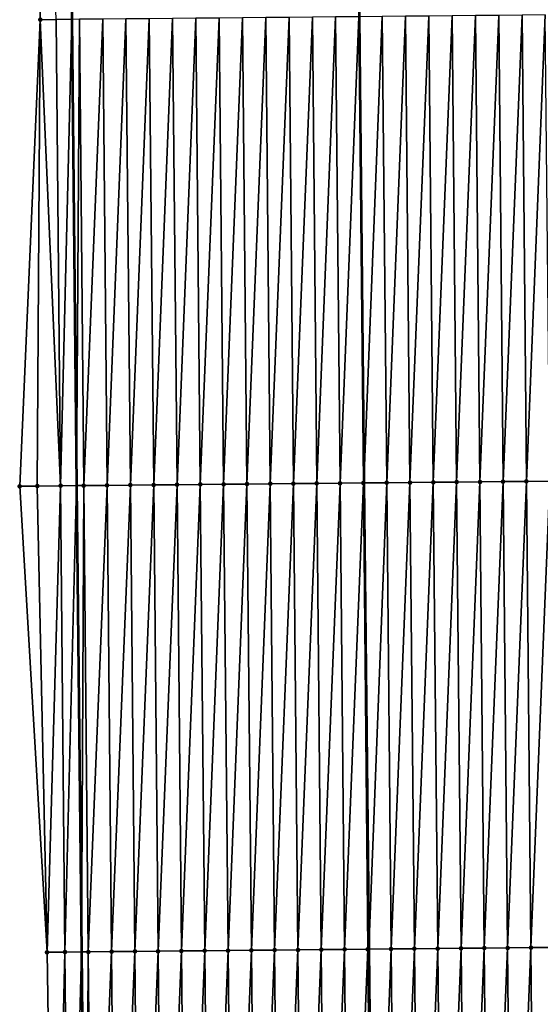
# Model space of a CAD drawing. Header units: feet. Extents: x 2007189 to 2022806, y 818621 to 837694.
# Tile 437 of 656: x 2011347 to 2011369, y 829585 to 829627. Entities that reach past the tile are written whole.
import ezdxf

# ---------------------------------------------------------------- set-up
doc = ezdxf.new("R2010")
doc.units = ezdxf.units.FT
doc.header["$MEASUREMENT"] = 0
for name, color, linetype, lineweight in [('EP_Travel Lane', 172, 'Continuous', 53), ('Road Shots', 141, 'Continuous', 100), ('Road X-Section', 40, 'Continuous', 13), ('STRIPING', 60, 'Continuous', 53)]:
    doc.layers.add(name, color=color, linetype=linetype, lineweight=lineweight)
doc.layers.add('I-77-MM17-21_SB-Surface-Border', color=7, linetype='Continuous')
doc.layers.add('I-77-MM17-21_SB-Surface-TIN', color=7, linetype='Continuous')

msp = doc.modelspace()

# ---------------------------------------------------------------- linework, layer by layer
at = {"layer": 'EP_Travel Lane'}
msp.add_polyline3d([(2011347.77667085, 829726.9372255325, 320.8772647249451), (2011347.981133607, 829706.9384640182, 320.784511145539), (2011348.185597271, 829686.9396137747, 320.7062603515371), (2011348.390057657, 829666.9410841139, 320.5755321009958), (2011348.594520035, 829646.9423597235, 320.476686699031), (2011348.7968347, 829626.9618976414, 320.368494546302), (2011348.999118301, 829606.9631093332, 320.2761360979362), (2011349.201400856, 829586.964424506, 320.1667820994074), (2011349.403681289, 829566.9659493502, 320.0228022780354), (2011349.605962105, 829546.9674364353, 319.8850830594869), (2011349.808244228, 829526.9687943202, 319.7686346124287), (2011350.010525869, 829506.9701998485, 319.6443639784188), (2011350.212806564, 829486.9716988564, 319.5046445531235)], dxfattribs=at)
at = {"layer": 'I-77-MM17-21_SB-Surface-Border', "color": 3, "linetype": 'Continuous', "lineweight": -3}
msp.add_polyline3d([(2011349.681031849, 829486.9667114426, 319.4914617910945), (2011349.95067896, 829506.969639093, 319.6427918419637), (2011348.751969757, 829526.9588964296, 319.7410138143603), (2011347.9165812, 829546.9516157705, 319.8392938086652), (2011348.027647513, 829566.9530622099, 319.9856532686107), (2011347.728978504, 829586.9506311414, 320.1276098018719), (2011346.554376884, 829606.940261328, 320.2022128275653), (2011347.440265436, 829626.9492123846, 320.3286420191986), (2011347.399366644, 829646.9302125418, 320.4409480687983), (2011347.735172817, 829666.9344140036, 320.5582490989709), (2011347.415240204, 829686.931769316, 320.6856433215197), (2011347.614775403, 829706.9347306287, 320.7751653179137), (2011347.147484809, 829726.9308049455, 320.8626599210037)], dxfattribs=at)
at = {"layer": 'I-77-MM17-21_SB-Surface-TIN', "color": 128, "linetype": 'Continuous', "lineweight": -3}
for points in [[(2011347.440265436, 829626.9492123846, 320.3286420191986), (2011348.116911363, 829626.9555330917, 320.3496080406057), (2011347.399366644, 829646.9302125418, 320.4409480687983)], [(2011364.306773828, 829607.1074007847, 320.536274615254), (2011365.116158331, 829627.1155531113, 320.6741707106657), (2011364.11620265, 829627.1061378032, 320.6554689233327)], [(2011364.306773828, 829607.1074007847, 320.536274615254), (2011365.306729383, 829607.1168292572, 320.5528071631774), (2011365.116158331, 829627.1155531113, 320.6741707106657)], [(2011365.306729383, 829607.1168292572, 320.5528071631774), (2011366.116114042, 829627.1249653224, 320.6933832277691), (2011365.116158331, 829627.1155531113, 320.6741707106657)], [(2011365.306729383, 829607.1168292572, 320.5528071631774), (2011366.306685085, 829607.1262424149, 320.5718651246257), (2011366.116114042, 829627.1249653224, 320.6933832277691)], [(2011366.306685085, 829607.1262424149, 320.5718651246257), (2011367.116069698, 829627.1343833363, 320.7116388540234), (2011366.116114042, 829627.1249653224, 320.6933832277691)], [(2011366.306685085, 829607.1262424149, 320.5718651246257), (2011367.306640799, 829607.1356543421, 320.5911259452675), (2011367.116069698, 829627.1343833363, 320.7116388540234)], [(2011367.306640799, 829607.1356543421, 320.5911259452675), (2011368.116025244, 829627.1438128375, 320.72800026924), (2011367.116069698, 829627.1343833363, 320.7116388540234)], [(2011367.306640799, 829607.1356543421, 320.5911259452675), (2011368.306596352, 829607.1450831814, 320.6075980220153), (2011368.116025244, 829627.1438128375, 320.72800026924)], [(2011368.306596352, 829607.1450831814, 320.6075980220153), (2011369.115980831, 829627.153238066, 320.7450662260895), (2011368.116025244, 829627.1438128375, 320.72800026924)], [(2011368.306596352, 829607.1450831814, 320.6075980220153), (2011369.306551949, 829607.1545073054, 320.6248476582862), (2011369.115980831, 829627.153238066, 320.7450662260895)], [(2011346.554376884, 829606.940261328, 320.2022128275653), (2011347.307527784, 829606.9472838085, 320.2276737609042), (2011347.440265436, 829626.9492123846, 320.3286420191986)], [(2011347.307527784, 829606.9472838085, 320.2276737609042), (2011348.307484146, 829606.9566276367, 320.258163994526), (2011347.440265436, 829626.9492123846, 320.3286420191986)], [(2011348.307484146, 829606.9566276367, 320.258163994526), (2011348.116911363, 829626.9555330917, 320.3496080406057), (2011347.440265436, 829626.9492123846, 320.3286420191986)], [(2011348.307484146, 829606.9566276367, 320.258163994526), (2011348.7968347, 829626.9618976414, 320.368494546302), (2011348.116911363, 829626.9555330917, 320.3496080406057)], [(2011348.307484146, 829606.9566276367, 320.258163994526), (2011348.999118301, 829606.9631093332, 320.2761360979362), (2011348.7968347, 829626.9618976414, 320.368494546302)], [(2011349.116867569, 829626.9648933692, 320.3773842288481), (2011348.7968347, 829626.9618976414, 320.368494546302), (2011348.999118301, 829606.9631093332, 320.2761360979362)], [(2011349.307440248, 829606.9659987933, 320.2841478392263), (2011349.116867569, 829626.9648933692, 320.3773842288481), (2011348.999118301, 829606.9631093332, 320.2761360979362)], [(2011349.307440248, 829606.9659987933, 320.2841478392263), (2011350.116823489, 829626.9742837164, 320.4002020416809), (2011349.116867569, 829626.9648933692, 320.3773842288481)], [(2011349.307440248, 829606.9659987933, 320.2841478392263), (2011350.30739597, 829606.9754098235, 320.3035565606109), (2011350.116823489, 829626.9742837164, 320.4002020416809)], [(2011350.30739597, 829606.9754098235, 320.3035565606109), (2011351.116779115, 829626.983704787, 320.4179536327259), (2011350.116823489, 829626.9742837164, 320.4002020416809)], [(2011350.30739597, 829606.9754098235, 320.3035565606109), (2011351.307351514, 829606.9848395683, 320.3198793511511), (2011351.116779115, 829626.983704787, 320.4179536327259)], [(2011351.307351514, 829606.9848395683, 320.3198793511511), (2011352.116734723, 829626.9931278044, 320.435384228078), (2011351.116779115, 829626.983704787, 320.4179536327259)], [(2011351.307351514, 829606.9848395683, 320.3198793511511), (2011352.30730702, 829606.9942733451, 320.3355372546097), (2011352.116734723, 829626.9931278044, 320.435384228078)], [(2011352.30730702, 829606.9942733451, 320.3355372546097), (2011353.116690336, 829627.0025503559, 320.4528916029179), (2011352.116734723, 829626.9931278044, 320.435384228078)], [(2011352.30730702, 829606.9942733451, 320.3355372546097), (2011353.307262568, 829607.0037026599, 320.3519309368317), (2011353.116690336, 829627.0025503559, 320.4528916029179)], [(2011353.307262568, 829607.0037026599, 320.3519309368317), (2011354.116645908, 829627.0119771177, 320.4697047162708), (2011353.116690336, 829627.0025503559, 320.4528916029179)], [(2011353.307262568, 829607.0037026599, 320.3519309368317), (2011354.307218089, 829607.0131347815, 320.3678617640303), (2011354.116645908, 829627.0119771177, 320.4697047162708)], [(2011354.307218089, 829607.0131347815, 320.3678617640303), (2011355.116601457, 829627.0214063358, 320.4861128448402), (2011354.116645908, 829627.0119771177, 320.4697047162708)], [(2011354.307218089, 829607.0131347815, 320.3678617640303), (2011355.307173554, 829607.0225728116, 320.3828183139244), (2011355.116601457, 829627.0214063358, 320.4861128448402)], [(2011355.307173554, 829607.0225728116, 320.3828183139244), (2011356.116557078, 829627.0308279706, 320.5037713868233), (2011355.116601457, 829627.0214063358, 320.4861128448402)], [(2011355.307173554, 829607.0225728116, 320.3828183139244), (2011356.307129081, 829607.0320042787, 320.3988570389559), (2011356.116557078, 829627.0308279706, 320.5037713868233)], [(2011356.307129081, 829607.0320042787, 320.3988570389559), (2011357.116512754, 829627.0402438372, 320.5223811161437), (2011356.116557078, 829627.0308279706, 320.5037713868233)], [(2011356.307129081, 829607.0320042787, 320.3988570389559), (2011357.307084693, 829607.041426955, 320.4163453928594), (2011357.116512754, 829627.0402438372, 320.5223811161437)], [(2011357.307084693, 829607.041426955, 320.4163453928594), (2011358.116468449, 829627.0496577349, 320.5413154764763), (2011357.116512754, 829627.0402438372, 320.5223811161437)], [(2011357.307084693, 829607.041426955, 320.4163453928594), (2011358.307040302, 829607.0508498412, 320.4337991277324), (2011358.116468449, 829627.0496577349, 320.5413154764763)], [(2011358.307040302, 829607.0508498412, 320.4337991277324), (2011359.116424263, 829627.0590590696, 320.5623214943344), (2011358.116468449, 829627.0496577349, 320.5413154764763)], [(2011358.307040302, 829607.0508498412, 320.4337991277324), (2011359.306996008, 829607.0602625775, 320.4529265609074), (2011359.116424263, 829627.0590590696, 320.5623214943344)], [(2011359.306996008, 829607.0602625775, 320.4529265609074), (2011360.116380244, 829627.0684430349, 320.5861916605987), (2011359.116424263, 829627.0590590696, 320.5623214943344)], [(2011359.306996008, 829607.0602625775, 320.4529265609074), (2011360.306951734, 829607.0696731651, 320.4724083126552), (2011360.116380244, 829627.0684430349, 320.5861916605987)], [(2011360.306951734, 829607.0696731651, 320.4724083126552), (2011361.116336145, 829627.0778352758, 320.6086972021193), (2011360.116380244, 829627.0684430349, 320.5861916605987)], [(2011360.306951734, 829607.0696731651, 320.4724083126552), (2011361.306907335, 829607.0790969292, 320.4897172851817), (2011361.116336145, 829627.0778352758, 320.6086972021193)], [(2011361.306907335, 829607.0790969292, 320.4897172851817), (2011361.122180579, 829627.077890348, 320.6087994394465), (2011361.116336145, 829627.0778352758, 320.6086972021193)], [(2011362.116291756, 829627.0872579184, 320.6261895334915), (2011361.122180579, 829627.077890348, 320.6087994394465), (2011361.32873896, 829607.079302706, 320.4900899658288)], [(2011361.306907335, 829607.0790969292, 320.4897172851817), (2011361.32873896, 829607.079302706, 320.4900899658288), (2011361.122180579, 829627.077890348, 320.6087994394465)], [(2011362.306862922, 829607.088522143, 320.5067872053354), (2011362.116291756, 829627.0872579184, 320.6261895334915), (2011361.32873896, 829607.079302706, 320.4900899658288)], [(2011362.306862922, 829607.088522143, 320.5067872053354), (2011363.116247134, 829627.0967050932, 320.6396366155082), (2011362.116291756, 829627.0872579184, 320.6261895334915)], [(2011362.306862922, 829607.088522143, 320.5067872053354), (2011363.306818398, 829607.0979590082, 320.5219358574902), (2011363.116247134, 829627.0967050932, 320.6396366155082)], [(2011363.306818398, 829607.0979590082, 320.5219358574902), (2011364.11620265, 829627.1061378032, 320.6554689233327), (2011363.116247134, 829627.0967050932, 320.6396366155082)], [(2011363.306818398, 829607.0979590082, 320.5219358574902), (2011364.306773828, 829607.1074007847, 320.536274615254), (2011364.11620265, 829627.1061378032, 320.6554689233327)], [(2011347.728978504, 829586.9506311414, 320.1276098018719), (2011347.307527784, 829606.9472838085, 320.2276737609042), (2011346.554376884, 829606.940261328, 320.2022128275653)], [(2011347.728978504, 829586.9506311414, 320.1276098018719), (2011348.307484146, 829606.9566276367, 320.258163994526), (2011347.307527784, 829606.9472838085, 320.2276737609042)], [(2011347.728978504, 829586.9506311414, 320.1276098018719), (2011348.498055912, 829586.9578290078, 320.1491751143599), (2011348.307484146, 829606.9566276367, 320.258163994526)], [(2011348.498055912, 829586.9578290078, 320.1491751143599), (2011348.999118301, 829606.9631093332, 320.2761360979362), (2011348.307484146, 829606.9566276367, 320.258163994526)], [(2011348.498055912, 829586.9578290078, 320.1491751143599), (2011349.201400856, 829586.964424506, 320.1667820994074), (2011348.999118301, 829606.9631093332, 320.2761360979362)], [(2011349.307440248, 829606.9659987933, 320.2841478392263), (2011348.999118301, 829606.9631093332, 320.2761360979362), (2011349.201400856, 829586.964424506, 320.1667820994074)], [(2011349.498011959, 829586.9672059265, 320.1742072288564), (2011349.307440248, 829606.9659987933, 320.2841478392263), (2011349.201400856, 829586.964424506, 320.1667820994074)], [(2011349.498011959, 829586.9672059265, 320.1742072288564), (2011350.30739597, 829606.9754098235, 320.3035565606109), (2011349.307440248, 829606.9659987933, 320.2841478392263)], [(2011349.498011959, 829586.9672059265, 320.1742072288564), (2011350.497967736, 829586.9766111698, 320.1945686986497), (2011350.30739597, 829606.9754098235, 320.3035565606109)], [(2011350.497967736, 829586.9766111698, 320.1945686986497), (2011351.307351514, 829606.9848395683, 320.3198793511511), (2011350.30739597, 829606.9754098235, 320.3035565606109)], [(2011350.497967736, 829586.9766111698, 320.1945686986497), (2011351.497923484, 829586.9860194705, 320.2144260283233), (2011351.307351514, 829606.9848395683, 320.3198793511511)], [(2011351.497923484, 829586.9860194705, 320.2144260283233), (2011352.30730702, 829606.9942733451, 320.3355372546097), (2011351.307351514, 829606.9848395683, 320.3198793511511)], [(2011351.497923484, 829586.9860194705, 320.2144260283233), (2011352.497879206, 829586.995430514, 320.2338310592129), (2011352.30730702, 829606.9942733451, 320.3355372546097)], [(2011352.497879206, 829586.995430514, 320.2338310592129), (2011353.307262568, 829607.0037026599, 320.3519309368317), (2011352.30730702, 829606.9942733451, 320.3355372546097)], [(2011352.497879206, 829586.995430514, 320.2338310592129), (2011353.49783486, 829587.0048488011, 320.252041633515), (2011353.307262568, 829607.0037026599, 320.3519309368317)], [(2011353.49783486, 829587.0048488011, 320.252041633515), (2011354.307218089, 829607.0131347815, 320.3678617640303), (2011353.307262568, 829607.0037026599, 320.3519309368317)], [(2011353.49783486, 829587.0048488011, 320.252041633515), (2011354.497790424, 829587.0142763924, 320.2687179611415), (2011354.307218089, 829607.0131347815, 320.3678617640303)], [(2011354.497790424, 829587.0142763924, 320.2687179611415), (2011355.307173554, 829607.0225728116, 320.3828183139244), (2011354.307218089, 829607.0131347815, 320.3678617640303)], [(2011354.497790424, 829587.0142763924, 320.2687179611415), (2011355.497745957, 829587.0237073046, 320.2848467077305), (2011355.307173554, 829607.0225728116, 320.3828183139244)], [(2011355.497745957, 829587.0237073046, 320.2848467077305), (2011356.307129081, 829607.0320042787, 320.3988570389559), (2011355.307173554, 829607.0225728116, 320.3828183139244)], [(2011355.497745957, 829587.0237073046, 320.2848467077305), (2011356.497701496, 829587.0331374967, 320.3010941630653), (2011356.307129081, 829607.0320042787, 320.3988570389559)], [(2011356.497701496, 829587.0331374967, 320.3010941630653), (2011357.307084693, 829607.041426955, 320.4163453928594), (2011356.307129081, 829607.0320042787, 320.3988570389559)], [(2011356.497701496, 829587.0331374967, 320.3010941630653), (2011357.49765709, 829587.0425619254, 320.3182920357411), (2011357.307084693, 829607.041426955, 320.4163453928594)], [(2011357.49765709, 829587.0425619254, 320.3182920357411), (2011358.307040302, 829607.0508498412, 320.4337991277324), (2011357.307084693, 829607.041426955, 320.4163453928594)], [(2011357.49765709, 829587.0425619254, 320.3182920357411), (2011358.497612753, 829587.0519792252, 320.336665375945), (2011358.307040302, 829607.0508498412, 320.4337991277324)], [(2011358.497612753, 829587.0519792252, 320.336665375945), (2011359.306996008, 829607.0602625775, 320.4529265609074), (2011358.307040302, 829607.0508498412, 320.4337991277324)], [(2011358.497612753, 829587.0519792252, 320.336665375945), (2011359.497568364, 829587.0614019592, 320.3541427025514), (2011359.306996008, 829607.0602625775, 320.4529265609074)], [(2011359.497568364, 829587.0614019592, 320.3541427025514), (2011360.306951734, 829607.0696731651, 320.4724083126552), (2011359.306996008, 829607.0602625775, 320.4529265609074)], [(2011359.497568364, 829587.0614019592, 320.3541427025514), (2011360.497523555, 829587.07086873, 320.3643584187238), (2011360.306951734, 829607.0696731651, 320.4724083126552)], [(2011360.497523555, 829587.07086873, 320.3643584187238), (2011361.306907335, 829607.0790969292, 320.4897172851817), (2011360.306951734, 829607.0696731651, 320.4724083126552)], [(2011360.497523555, 829587.07086873, 320.3643584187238), (2011361.49747842, 829587.0803697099, 320.3689331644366), (2011361.306907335, 829607.0790969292, 320.4897172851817)], [(2011361.49747842, 829587.0803697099, 320.3689331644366), (2011361.32873896, 829607.079302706, 320.4900899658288), (2011361.306907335, 829607.0790969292, 320.4897172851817)], [(2011362.306862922, 829607.088522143, 320.5067872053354), (2011361.32873896, 829607.079302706, 320.4900899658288), (2011361.535297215, 829587.0807271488, 320.369418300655)], [(2011361.49747842, 829587.0803697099, 320.3689331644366), (2011361.535297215, 829587.0807271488, 320.369418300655), (2011361.32873896, 829607.079302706, 320.4900899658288)], [(2011362.497433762, 829587.0898206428, 320.38176050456), (2011362.306862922, 829607.088522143, 320.5067872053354), (2011361.535297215, 829587.0807271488, 320.369418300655)], [(2011362.497433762, 829587.0898206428, 320.38176050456), (2011363.306818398, 829607.0979590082, 320.5219358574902), (2011362.306862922, 829607.088522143, 320.5067872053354)], [(2011362.497433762, 829587.0898206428, 320.38176050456), (2011363.497389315, 829587.0992494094, 320.3982430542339), (2011363.306818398, 829607.0979590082, 320.5219358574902)], [(2011363.497389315, 829587.0992494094, 320.3982430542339), (2011364.306773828, 829607.1074007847, 320.536274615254), (2011363.306818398, 829607.0979590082, 320.5219358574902)], [(2011363.497389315, 829587.0992494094, 320.3982430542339), (2011364.497344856, 829587.1086795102, 320.414505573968), (2011364.306773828, 829607.1074007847, 320.536274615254)], [(2011364.497344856, 829587.1086795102, 320.414505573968), (2011365.306729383, 829607.1168292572, 320.5528071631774), (2011364.306773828, 829607.1074007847, 320.536274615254)], [(2011364.497344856, 829587.1086795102, 320.414505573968), (2011365.497300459, 829587.1181029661, 320.4318638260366), (2011365.306729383, 829607.1168292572, 320.5528071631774)], [(2011365.497300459, 829587.1181029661, 320.4318638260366), (2011366.306685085, 829607.1262424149, 320.5718651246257), (2011365.306729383, 829607.1168292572, 320.5528071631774)], [(2011365.497300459, 829587.1181029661, 320.4318638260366), (2011366.497256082, 829587.1275244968, 320.4495395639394), (2011366.306685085, 829607.1262424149, 320.5718651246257)], [(2011366.497256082, 829587.1275244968, 320.4495395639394), (2011367.306640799, 829607.1356543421, 320.5911259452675), (2011366.306685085, 829607.1262424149, 320.5718651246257)], [(2011366.497256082, 829587.1275244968, 320.4495395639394), (2011367.497211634, 829587.1369533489, 320.4660080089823), (2011367.306640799, 829607.1356543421, 320.5911259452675)], [(2011367.497211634, 829587.1369533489, 320.4660080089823), (2011368.306596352, 829607.1450831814, 320.6075980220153), (2011367.306640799, 829607.1356543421, 320.5911259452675)], [(2011367.497211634, 829587.1369533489, 320.4660080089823), (2011368.497167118, 829587.1463893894, 320.4812910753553), (2011368.306596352, 829607.1450831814, 320.6075980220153)], [(2011368.497167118, 829587.1463893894, 320.4812910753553), (2011369.306551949, 829607.1545073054, 320.6248476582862), (2011368.306596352, 829607.1450831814, 320.6075980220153)], [(2011368.497167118, 829587.1463893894, 320.4812910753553), (2011369.497122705, 829587.1558145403, 320.4983698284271), (2011369.306551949, 829607.1545073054, 320.6248476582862)], [(2011351.688493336, 829566.9874216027, 320.0722814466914), (2011352.497879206, 829586.995430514, 320.2338310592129), (2011351.497923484, 829586.9860194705, 320.2144260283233)], [(2011351.688493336, 829566.9874216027, 320.0722814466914), (2011352.688449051, 829566.9968334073, 320.0915617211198), (2011352.497879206, 829586.995430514, 320.2338310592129)], [(2011352.688449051, 829566.9968334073, 320.0915617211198), (2011353.49783486, 829587.0048488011, 320.252041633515), (2011352.497879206, 829586.995430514, 320.2338310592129)], [(2011352.688449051, 829566.9968334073, 320.0915617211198), (2011353.688404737, 829567.0062482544, 320.1103403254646), (2011353.49783486, 829587.0048488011, 320.252041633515)], [(2011353.688404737, 829567.0062482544, 320.1103403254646), (2011354.497790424, 829587.0142763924, 320.2687179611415), (2011353.49783486, 829587.0048488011, 320.252041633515)], [(2011353.688404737, 829567.0062482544, 320.1103403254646), (2011354.688360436, 829567.0156616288, 320.1293617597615), (2011354.497790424, 829587.0142763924, 320.2687179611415)], [(2011354.688360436, 829567.0156616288, 320.1293617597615), (2011355.497745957, 829587.0237073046, 320.2848467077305), (2011354.497790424, 829587.0142763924, 320.2687179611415)], [(2011354.688360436, 829567.0156616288, 320.1293617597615), (2011355.688316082, 829567.0250806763, 320.1474477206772), (2011355.497745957, 829587.0237073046, 320.2848467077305)], [(2011355.688316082, 829567.0250806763, 320.1474477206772), (2011356.497701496, 829587.0331374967, 320.3010941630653), (2011355.497745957, 829587.0237073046, 320.2848467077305)], [(2011355.688316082, 829567.0250806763, 320.1474477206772), (2011356.688271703, 829567.0345023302, 320.1651038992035), (2011356.497701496, 829587.0331374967, 320.3010941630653)], [(2011356.688271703, 829567.0345023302, 320.1651038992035), (2011357.49765709, 829587.0425619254, 320.3182920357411), (2011356.497701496, 829587.0331374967, 320.3010941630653)], [(2011356.688271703, 829567.0345023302, 320.1651038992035), (2011357.688227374, 829567.0439187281, 320.1836267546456), (2011357.49765709, 829587.0425619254, 320.3182920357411)], [(2011357.688227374, 829567.0439187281, 320.1836267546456), (2011358.497612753, 829587.0519792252, 320.336665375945), (2011357.49765709, 829587.0425619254, 320.3182920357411)], [(2011357.688227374, 829567.0439187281, 320.1836267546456), (2011358.688183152, 829567.0533239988, 320.2039844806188), (2011358.497612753, 829587.0519792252, 320.336665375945)], [(2011358.688183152, 829567.0533239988, 320.2039844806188), (2011359.497568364, 829587.0614019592, 320.3541427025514), (2011358.497612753, 829587.0519792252, 320.336665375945)], [(2011358.688183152, 829567.0533239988, 320.2039844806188), (2011359.688138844, 829567.0627381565, 320.2228767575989), (2011359.497568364, 829587.0614019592, 320.3541427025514)], [(2011359.688138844, 829567.0627381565, 320.2228767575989), (2011360.497523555, 829587.07086873, 320.3643584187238), (2011359.497568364, 829587.0614019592, 320.3541427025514)], [(2011359.688138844, 829567.0627381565, 320.2228767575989), (2011360.688094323, 829567.0721747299, 320.2380727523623), (2011360.497523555, 829587.07086873, 320.3643584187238)], [(2011360.688094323, 829567.0721747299, 320.2380727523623), (2011361.49747842, 829587.0803697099, 320.3689331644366), (2011360.497523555, 829587.07086873, 320.3643584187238)], [(2011360.688094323, 829567.0721747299, 320.2380727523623), (2011361.688049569, 829567.0816357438, 320.2492385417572), (2011361.49747842, 829587.0803697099, 320.3689331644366)], [(2011361.688049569, 829567.0816357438, 320.2492385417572), (2011361.535297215, 829587.0807271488, 320.369418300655), (2011361.49747842, 829587.0803697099, 320.3689331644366)], [(2011362.497433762, 829587.0898206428, 320.38176050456), (2011361.535297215, 829587.0807271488, 320.369418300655), (2011361.741855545, 829567.0821444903, 320.2498946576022)], [(2011361.688049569, 829567.0816357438, 320.2492385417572), (2011361.741855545, 829567.0821444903, 320.2498946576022), (2011361.535297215, 829587.0807271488, 320.369418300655)], [(2011362.688004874, 829567.0910905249, 320.2614321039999), (2011362.497433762, 829587.0898206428, 320.38176050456), (2011361.741855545, 829567.0821444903, 320.2498946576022)], [(2011362.688004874, 829567.0910905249, 320.2614321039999), (2011363.497389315, 829587.0992494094, 320.3982430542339), (2011362.497433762, 829587.0898206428, 320.38176050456)], [(2011362.688004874, 829567.0910905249, 320.2614321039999), (2011363.687960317, 829567.1005308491, 320.2760096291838), (2011363.497389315, 829587.0992494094, 320.3982430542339)], [(2011363.687960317, 829567.1005308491, 320.2760096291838), (2011364.497344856, 829587.1086795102, 320.414505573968), (2011363.497389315, 829587.0992494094, 320.3982430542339)], [(2011363.687960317, 829567.1005308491, 320.2760096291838), (2011364.687915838, 829567.1099629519, 320.2919427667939), (2011364.497344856, 829587.1086795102, 320.414505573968)], [(2011364.687915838, 829567.1099629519, 320.2919427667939), (2011365.497300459, 829587.1181029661, 320.4318638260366), (2011364.497344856, 829587.1086795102, 320.414505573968)], [(2011364.687915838, 829567.1099629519, 320.2919427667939), (2011365.68787145, 829567.1193855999, 320.3094350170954), (2011365.497300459, 829587.1181029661, 320.4318638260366)], [(2011365.68787145, 829567.1193855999, 320.3094350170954), (2011366.497256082, 829587.1275244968, 320.4495395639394), (2011365.497300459, 829587.1181029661, 320.4318638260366)], [(2011365.68787145, 829567.1193855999, 320.3094350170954), (2011366.687827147, 829567.1287993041, 320.3284020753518), (2011366.497256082, 829587.1275244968, 320.4495395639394)], [(2011366.687827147, 829567.1287993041, 320.3284020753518), (2011367.497211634, 829587.1369533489, 320.4660080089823), (2011366.497256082, 829587.1275244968, 320.4495395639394)], [(2011366.687827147, 829567.1287993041, 320.3284020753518), (2011367.687782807, 829567.1382167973, 320.3467443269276), (2011367.497211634, 829587.1369533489, 320.4660080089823)], [(2011367.687782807, 829567.1382167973, 320.3467443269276), (2011368.497167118, 829587.1463893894, 320.4812910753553), (2011367.497211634, 829587.1369533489, 320.4660080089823)], [(2011367.687782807, 829567.1382167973, 320.3467443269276), (2011368.687738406, 829567.1476407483, 320.3640217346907), (2011368.497167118, 829587.1463893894, 320.4812910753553)], [(2011368.687738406, 829567.1476407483, 320.3640217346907), (2011369.497122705, 829587.1558145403, 320.4983698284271), (2011368.497167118, 829587.1463893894, 320.4812910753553)], [(2011368.687738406, 829567.1476407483, 320.3640217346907), (2011369.687694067, 829567.157058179, 320.3823742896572), (2011369.497122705, 829587.1558145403, 320.4983698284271)], [(2011348.027647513, 829566.9530622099, 319.9856532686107), (2011348.498055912, 829586.9578290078, 320.1491751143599), (2011347.728978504, 829586.9506311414, 320.1276098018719)], [(2011348.027647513, 829566.9530622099, 319.9856532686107), (2011348.688625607, 829566.959247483, 320.0043332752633), (2011348.498055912, 829586.9578290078, 320.1491751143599)], [(2011348.688625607, 829566.959247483, 320.0043332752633), (2011349.201400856, 829586.964424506, 320.1667820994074), (2011348.498055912, 829586.9578290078, 320.1491751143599)], [(2011348.688625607, 829566.959247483, 320.0043332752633), (2011349.403681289, 829566.9659493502, 320.0228022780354), (2011349.201400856, 829586.964424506, 320.1667820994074)], [(2011349.498011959, 829586.9672059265, 320.1742072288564), (2011349.201400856, 829586.964424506, 320.1667820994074), (2011349.403681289, 829566.9659493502, 320.0228022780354)], [(2011349.688581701, 829566.9686195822, 320.0301609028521), (2011349.498011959, 829586.9672059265, 320.1742072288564), (2011349.403681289, 829566.9659493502, 320.0228022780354)], [(2011349.688581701, 829566.9686195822, 320.0301609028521), (2011350.497967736, 829586.9766111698, 320.1945686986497), (2011349.498011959, 829586.9672059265, 320.1742072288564)], [(2011349.688581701, 829566.9686195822, 320.0301609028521), (2011350.688537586, 829566.9780134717, 320.0523953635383), (2011350.497967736, 829586.9766111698, 320.1945686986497)], [(2011350.688537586, 829566.9780134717, 320.0523953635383), (2011351.497923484, 829586.9860194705, 320.2144260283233), (2011350.497967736, 829586.9766111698, 320.1945686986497)], [(2011350.688537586, 829566.9780134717, 320.0523953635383), (2011351.688493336, 829566.9874216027, 320.0722814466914), (2011351.497923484, 829586.9860194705, 320.2144260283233)]]:
    msp.add_3dface(points, dxfattribs=at)
at = {"layer": 'Road Shots', "lineweight": 100}
for p in [(2011347.440265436, 829626.9492123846, 320.3286420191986), (2011346.554376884, 829606.940261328, 320.2022128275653), (2011347.307527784, 829606.9472838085, 320.2276737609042), (2011348.307484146, 829606.9566276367, 320.258163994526), (2011349.307440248, 829606.9659987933, 320.2841478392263), (2011350.30739597, 829606.9754098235, 320.3035565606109), (2011351.307351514, 829606.9848395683, 320.3198793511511), (2011352.30730702, 829606.9942733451, 320.3355372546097), (2011353.307262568, 829607.0037026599, 320.3519309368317), (2011354.307218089, 829607.0131347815, 320.3678617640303), (2011355.307173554, 829607.0225728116, 320.3828183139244), (2011356.307129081, 829607.0320042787, 320.3988570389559), (2011357.307084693, 829607.041426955, 320.4163453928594), (2011358.307040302, 829607.0508498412, 320.4337991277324), (2011359.306996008, 829607.0602625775, 320.4529265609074), (2011360.306951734, 829607.0696731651, 320.4724083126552), (2011361.306907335, 829607.0790969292, 320.4897172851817), (2011362.306862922, 829607.088522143, 320.5067872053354), (2011363.306818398, 829607.0979590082, 320.5219358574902), (2011364.306773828, 829607.1074007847, 320.536274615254), (2011365.306729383, 829607.1168292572, 320.5528071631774), (2011366.306685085, 829607.1262424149, 320.5718651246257), (2011367.306640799, 829607.1356543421, 320.5911259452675), (2011368.306596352, 829607.1450831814, 320.6075980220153), (2011352.497879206, 829586.995430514, 320.2338310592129), (2011353.49783486, 829587.0048488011, 320.252041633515), (2011354.497790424, 829587.0142763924, 320.2687179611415), (2011355.497745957, 829587.0237073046, 320.2848467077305), (2011356.497701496, 829587.0331374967, 320.3010941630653), (2011357.49765709, 829587.0425619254, 320.3182920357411), (2011358.497612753, 829587.0519792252, 320.336665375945), (2011359.497568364, 829587.0614019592, 320.3541427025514), (2011360.497523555, 829587.07086873, 320.3643584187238), (2011361.49747842, 829587.0803697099, 320.3689331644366), (2011362.497433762, 829587.0898206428, 320.38176050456), (2011363.497389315, 829587.0992494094, 320.3982430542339), (2011364.497344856, 829587.1086795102, 320.414505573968), (2011365.497300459, 829587.1181029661, 320.4318638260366), (2011366.497256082, 829587.1275244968, 320.4495395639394), (2011367.497211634, 829587.1369533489, 320.4660080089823), (2011368.497167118, 829587.1463893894, 320.4812910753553), (2011347.728978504, 829586.9506311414, 320.1276098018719), (2011348.498055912, 829586.9578290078, 320.1491751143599), (2011349.498011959, 829586.9672059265, 320.1742072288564), (2011350.497967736, 829586.9766111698, 320.1945686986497), (2011351.497923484, 829586.9860194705, 320.2144260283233)]:
    msp.add_point(p, dxfattribs=at)
at = {"layer": 'Road X-Section', "extrusion": (-0.009528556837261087, 0.9999362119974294, 0.006064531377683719), "elevation": 810390.7332052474, "flags": 128}
msp.add_lwpolyline([(-2019204.095891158, -4594.369449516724), (-2019203.095891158, -4594.332517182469), (-2019202.095891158, -4594.292238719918), (-2019201.095891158, -4594.257562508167), (-2019200.095891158, -4594.226742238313), (-2019199.095891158, -4594.183186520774), (-2019198.095891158, -4594.165996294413), (-2019197.095891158, -4594.150077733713), (-2019196.095891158, -4594.13718238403), (-2019195.095891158, -4594.12856410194), (-2019194.095891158, -4594.121228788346), (-2019193.095891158, -4594.115898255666), (-2019192.095891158, -4594.107470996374), (-2019191.095891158, -4594.09513036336), (-2019190.095891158, -4594.08540196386), (-2019189.095891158, -4594.074417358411), (-2019188.095891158, -4594.064370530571), (-2019187.095891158, -4594.056015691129), (-2019186.315278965, -4594.051900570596), (-2019186.141088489, -4594.052175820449), (-2019186.095891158, -4594.052335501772), (-2019185.188802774, -4594.061543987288), (-2019185.095891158, -4594.06308415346), (-2019184.095891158, -4594.081109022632), (-2019183.095891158, -4594.099664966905), (-2019182.095891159, -4594.116914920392), (-2019181.095891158, -4594.133387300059), (-2019180.095891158, -4594.152648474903), (-2019179.095891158, -4594.171706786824), (-2019178.095891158, -4594.188239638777), (-2019177.095891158, -4594.202578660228), (-2019176.095891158, -4594.217727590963), (-2019175.095891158, -4594.234797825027), (-2019174.095891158, -4594.252107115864), (-2019173.095891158, -4594.271589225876), (-2019172.095891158, -4594.290717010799), (-2019171.095891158, -4594.308171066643), (-2019170.095891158, -4594.325659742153), (-2019169.095891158, -4594.341698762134), (-2019168.095891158, -4594.356655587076), (-2019167.095891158, -4594.37258670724), (-2019166.095891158, -4594.388980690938), (-2019165.095891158, -4594.404638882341), (-2019164.095891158, -4594.420961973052), (-2019163.095891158, -4594.440371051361), (-2019162.095891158, -4594.466355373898), (-2019161.095891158, -4594.496846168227), (-2019160.342707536, -4594.522307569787)], dxfattribs=at)
at = {"layer": 'Road X-Section', "extrusion": (-0.009528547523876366, 0.9999362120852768, 0.006064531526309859), "elevation": 810370.7520108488, "flags": 128}
msp.add_lwpolyline([(-2019205.088343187, -4594.415454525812), (-2019204.088343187, -4594.372767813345), (-2019203.088343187, -4594.333442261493), (-2019202.088343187, -4594.293203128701), (-2019201.088343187, -4594.253468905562), (-2019200.088343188, -4594.226261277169), (-2019199.088343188, -4594.187618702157), (-2019198.088343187, -4594.168232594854), (-2019197.088343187, -4594.153620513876), (-2019196.088343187, -4594.141842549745), (-2019195.088343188, -4594.131856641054), (-2019194.088343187, -4594.124686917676), (-2019193.088343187, -4594.116527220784), (-2019192.088343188, -4594.106468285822), (-2019191.088343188, -4594.09754695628), (-2019190.088343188, -4594.088837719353), (-2019189.088343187, -4594.075845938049), (-2019188.088343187, -4594.060390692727), (-2019187.088343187, -4594.053779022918), (-2019186.421422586, -4594.051451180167), (-2019186.421422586, -4594.051451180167), (-2019186.088343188, -4594.052291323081), (-2019185.597327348, -4594.057330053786), (-2019185.088343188, -4594.065858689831), (-2019184.088343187, -4594.085586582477), (-2019183.088343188, -4594.105086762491), (-2019182.088343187, -4594.122165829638), (-2019181.088343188, -4594.137449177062), (-2019180.088343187, -4594.153917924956), (-2019179.088343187, -4594.171593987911), (-2019178.088343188, -4594.188952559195), (-2019177.088343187, -4594.205215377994), (-2019176.088343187, -4594.221698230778), (-2019175.088343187, -4594.234525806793), (-2019174.088343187, -4594.239100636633), (-2019173.088343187, -4594.24931654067), (-2019172.088343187, -4594.266794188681), (-2019171.088343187, -4594.285167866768), (-2019170.088343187, -4594.302366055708), (-2019169.088343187, -4594.318613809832), (-2019168.088343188, -4594.334742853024), (-2019167.088343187, -4594.351419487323), (-2019166.088343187, -4594.369630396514), (-2019165.088343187, -4594.389035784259), (-2019164.088343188, -4594.408893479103), (-2019163.088343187, -4594.429255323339), (-2019162.088343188, -4594.454287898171), (-2019161.31923211, -4594.475853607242)], dxfattribs=at)
at = {"layer": 'STRIPING'}
msp.add_polyline3d([(2011360.092030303, 829727.0631478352, 321.1223756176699), (2011360.297964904, 829707.0644842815, 321.0160757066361), (2011360.50390029, 829687.0657444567, 320.9222493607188), (2011360.709835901, 829667.066982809, 320.831986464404), (2011360.915769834, 829647.0683841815, 320.7150544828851), (2011361.122180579, 829627.077890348, 320.6087994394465), (2011361.32873896, 829607.079302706, 320.4900899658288), (2011361.535297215, 829587.0807271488, 320.369418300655), (2011361.741855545, 829567.0821444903, 320.2498946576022), (2011361.94841296, 829547.083650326, 320.115793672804), (2011362.154971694, 829527.085028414, 320.0027429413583), (2011362.361530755, 829507.0863748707, 319.8949234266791), (2011362.568087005, 829487.0879935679, 319.742196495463)], dxfattribs=at)

doc.saveas('drawing.dxf')
